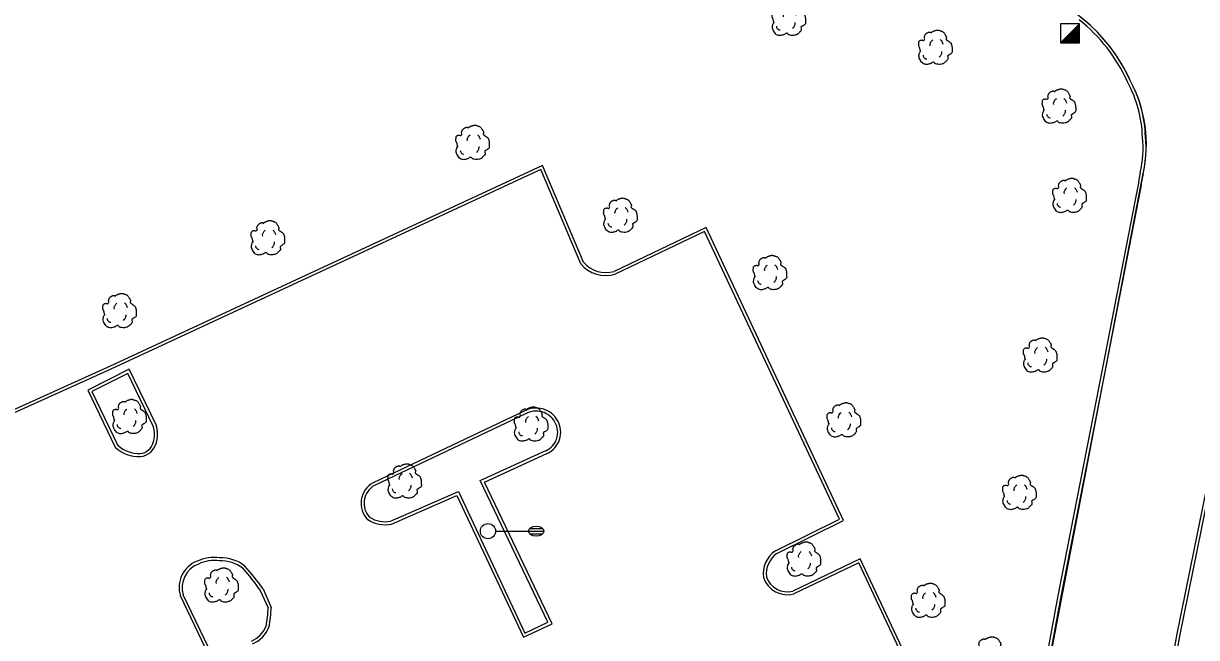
# Model space of a CAD drawing. Extents: x 2145380 to 2157287, y 139568 to 149130.
# Drawn here: x 2151708.7 to 2151940, y 143679.3 to 143800.5 of the extents above; entities that cross this region are included whole.
import ezdxf

# ---------------------------------------------------------------- set-up
doc = ezdxf.new("R2010")
doc.units = 0
for name, color, linetype in [('PR_PREVIOUSLY CONSTRUCTED', 7, 'Continuous'), ('TOPO_Curb Back', 7, 'Continuous'), ('TOPO_Light Pole', 7, 'Continuous'), ('TOPO_Misc', 7, 'Continuous'), ('TOPO_Tree', 7, 'Continuous')]:
    doc.layers.add(name, color=color, linetype=linetype)

# ---------------------------------------------------------------- blocks, each defined once
blk = doc.blocks.new('LP')
at = {"layer": 'TOPO_Light Pole'}
blk.add_line((3.81, 0), (20.32, 0), dxfattribs=at)
for points in [[(20.32, 0), (27.94, 0)], [(20.32, 0), (23.5, 0)], [(20.83, 1.27), (27.43, 1.27)], [(20.83, 1.27), (23.5, 1.27)], [(23.71, 1.27), (27.43, 1.27)], [(23.71, 0), (27.94, 0)], [(20.83, -1.27), (27.43, -1.27)], [(20.83, -1.27), (23.5, -1.27)], [(23.71, -1.27), (27.43, -1.27)]]:
    blk.add_lwpolyline(points, dxfattribs=at)
blk.add_circle((0, 0), 3.81, dxfattribs=at)
blk.add_ellipse((24.13, 0), major_axis=(3.81, 0), ratio=0.666667, dxfattribs=at)
blk = doc.blocks.new('TREE')
at = {"layer": 'TOPO_Tree'}
for points in [[(-14.1, -0.4), (-14.2, 0.5), (-14.4, 1.4), (-14.6, 2.3), (-14.8, 3.2), (-15.5, 4), (-15.7, 4.9), (-15.8, 5.6), (-15.7, 6.3), (-15.7, 7), (-15.6, 7.9), (-15.7, 8.8), (-15.1, 9.7), (-14.6, 10.4), (-13.8, 10.5), (-13, 10.7), (-12.2, 11), (-11.1, 10), (-10.4, 10.7), (-9.4, 11.7), (-10.3, 13.3), (-9.8, 14.4), (-9.6, 15.1), (-9.3, 15.9), (-8.8, 16.5), (-8.2, 17.3), (-7.5, 17.7), (-6.7, 18.1), (-6.1, 18.4), (-5.6, 18.6), (-5.1, 18.7), (-4.5, 18.7), (-4, 18.5), (-3.5, 18.1)], [(-3.5, 17.6), (-3.1, 18.3), (-2.6, 18.8), (-1.9, 19.2), (-1, 19.7), (-0.2, 20), (0.7, 20.2), (1.6, 20.5), (2.5, 20.8), (3.4, 20.8), (4.1, 20.7), (4.8, 20.5), (5.5, 20.2), (6.4, 19.9), (7.3, 19.7), (8.2, 19.2), (9.4, 18.4), (10, 17.2), (10.8, 16), (11.2, 15.3), (11.6, 14.6), (11.9, 13.9), (12.2, 13.1), (11.4, 12), (11.9, 11.2), (12, 11), (12.2, 10.9), (12.4, 10.7), (12.9, 10.4), (13.5, 10), (14, 9.7), (14.7, 9.2), (15.4, 8.7), (16.1, 8.1), (16.7, 7.5), (16.9, 6.7), (17.1, 6), (17.6, 4.4), (17.7, 2.8), (17.7, 1.2), (17.7, -0.2), (17.8, -2.2), (16.6, -3), (15.5, -3.8), (14.3, -4.6), (13.2, -5.3)], [(13.2, -5.3), (13.3, -5.8), (13.4, -6.3), (13.4, -6.7), (13.8, -8.5), (12.2, -10), (10.8, -11.5), (10, -12.3), (9.1, -12.8), (8.2, -13.1), (6, -13.8), (3.3, -13.6), (1.3, -13.1), (0.5, -12.9), (-0.1, -11.4), (-0.8, -11.5), (-2, -11.6), (-3.3, -12.8), (-4.5, -13.1), (-6.1, -13.5), (-7.8, -14), (-9.3, -13.6), (-11.4, -13.1), (-12.8, -11.4), (-14.1, -9.4), (-15.3, -7.3), (-15.6, -5.1), (-15.1, -3), (-14.9, -1.9), (-13.9, -0.8), (-13.5, 0.1)], [(-4.2, 5.1), (-4.5, 6.1), (-4.3, 7.2), (-3.8, 8.2), (-3.3, 9.3), (-2.7, 10.3), (-1.6, 11)], [(5.9, 11.2), (6.5, 10.7), (7, 10.2), (7.4, 9.5), (7.9, 8.6), (8.3, 7.6), (8.5, 6.6)], [(-11.4, -4.5), (-11.5, -5.4), (-11, -6.3), (-10.1, -7.2), (-9.3, -8), (-8.5, -8.3), (-7.7, -8.1)], [(4.8, -6.3), (5.7, -5.7), (6.3, -4.9), (6.8, -3.9), (7.4, -2.8), (7.6, -1.7), (7.5, -0.6)]]:
    blk.add_open_spline(points, degree=3, dxfattribs=at)

msp = doc.modelspace()

# ---------------------------------------------------------------- linework, layer by layer
at = {"layer": 'PR_PREVIOUSLY CONSTRUCTED'}
msp.add_line((2151907.61, 143656.72), (2151929.52, 143770.93), dxfattribs=at)
msp.add_lwpolyline([(2151914.77, 143513.33), (2151916.81, 143542.48), (2151920.1, 143577.84), (2151927.2, 143630.09), (2151936.21, 143680.08), (2151946.36, 143729.94), (2151958.05, 143787)], dxfattribs=at)
for centre, radius, start, end in [((2151896.92, 143775.85), 32.9, 24.045, 77.7386), ((2151903.56, 143776.64), 26.59, 347.5935, 28.3203)]:
    msp.add_arc(centre, radius, start, end, dxfattribs=at)
at = {"layer": 'TOPO_Curb Back'}
for p, q in [((2151729.52, 143732.27), (2151721.38, 143728.19)), ((2151734.81, 143721.29), (2151729.52, 143732.27)), ((2151729.25, 143731.46), (2151722.17, 143727.92)), ((2151734.25, 143721.06), (2151729.25, 143731.46)), ((2151721.38, 143728.19), (2151726.76, 143716.91)), ((2151722.17, 143727.92), (2151727.25, 143717.27)), ((2151807.42, 143724.01), (2151777.64, 143709.9)), ((2151807.69, 143723.47), (2151777.91, 143709.36)), ((2151798.77, 143710.31), (2151811.67, 143716.22)), ((2151799.57, 143710.02), (2151811.91, 143715.67)), ((2151812.12, 143682.35), (2151798.77, 143710.31)), ((2151812.92, 143682.06), (2151799.57, 143710.02)), ((2151781.06, 143702.29), (2151794.47, 143708.18)), ((2151781.24, 143701.71), (2151794.17, 143707.4)), ((2151794.17, 143707.4), (2151807.29, 143679.4)), ((2151794.47, 143708.18), (2151807.58, 143680.2)), ((2151807.29, 143679.4), (2151812.92, 143682.06)), ((2151807.58, 143680.2), (2151812.12, 143682.35))]:
    msp.add_line(p, q, dxfattribs=at)
for points in [[(2151914.77, 143513.33), (2151916.81, 143542.48), (2151920.1, 143577.84), (2151927.2, 143630.09), (2151936.21, 143680.08), (2151946.36, 143729.94), (2151958.05, 143787)], [(2151915.37, 143513.29), (2151917.41, 143542.43), (2151920.7, 143577.77), (2151927.8, 143630), (2151936.8, 143679.97), (2151946.95, 143729.82), (2151958.63, 143786.88)], [(2151819.1, 143753.41), (2151811.01, 143772.5), (2151725.63, 143732.84), (2151637.18, 143692.85), (2151643.71, 143679.36)], [(2151818.58, 143753.09), (2151810.7, 143771.69), (2151725.88, 143732.3), (2151637.99, 143692.56), (2151644.27, 143679.59)], [(2151927.96, 143765.69), (2151921.58, 143732.9), (2151912.6, 143687.25), (2151901.44, 143626.39), (2151898.36, 143604.14), (2151895.32, 143580.5), (2151892.85, 143556.61), (2151890.46, 143522.07), (2151890.24, 143519.12), (2151890.18, 143517.01), (2151890.09, 143515.78), (2151889.99, 143515.11)], [(2151928.55, 143765.58), (2151922.17, 143732.79), (2151913.19, 143687.14), (2151902.03, 143626.3), (2151898.96, 143604.06), (2151895.92, 143580.43), (2151893.45, 143556.56), (2151891.06, 143522.03), (2151890.84, 143519.09), (2151890.78, 143516.98), (2151890.69, 143515.71), (2151890.58, 143514.99)], [(2151857.28, 143695.93), (2151870.4, 143702.44), (2151843.3, 143760.29), (2151825.15, 143751.6)], [(2151856.97, 143696.45), (2151869.6, 143702.72), (2151843.02, 143759.48), (2151825.37, 143751.04)], [(2151880.66, 143647.36), (2151893.27, 143653.15), (2151873.7, 143694.9), (2151860.43, 143688.52)], [(2151880.37, 143647.88), (2151892.47, 143653.45), (2151873.41, 143694.1), (2151860.64, 143687.96)], [(2151657.02, 143650.05), (2151663.53, 143637.43), (2151746.03, 143675.57), (2151740.19, 143687.76)], [(2151755.38, 143688.65), (2151756.91, 143685.19)], [(2151755.91, 143688.94), (2151757.52, 143685.3)], [(2151657.56, 143650.32), (2151663.8, 143638.22), (2151745.23, 143675.86), (2151739.63, 143687.54)]]:
    msp.add_lwpolyline(points, dxfattribs=at)
for centre, radius, start, end in [((2151896.73, 143775.7), 32.53, 24.1004, 51.7362), ((2151896.73, 143775.7), 33.13, 24.1447, 51.7272), ((2151905.73, 143777.52), 23.65, 1.4272, 28.9846), ((2151905.73, 143777.52), 24.25, 1.4825, 28.9249), ((2151908.1, 143775.9), 21.39, 346.8838, 5.9177), ((2151908.09, 143775.91), 22, 346.9196, 5.8531), ((2152427.41, 143677.73), 507.13, 169.3967, 170.012), ((2152430.53, 143677.17), 509.71, 169.401, 170.0116), ((2151823.49, 143757.09), 6.33, 219.1612, 287.2322), ((2151823.49, 143757.09), 5.73, 219.9923, 286.8076), ((2151809.79, 143719.79), 4.84, 29.189, 119.3167), ((2151809.79, 143719.79), 4.24, 29.0831, 119.5892), ((2151729.65, 143719.44), 4.88, 340.8465, 19.4653), ((2151729.65, 143719.44), 5.48, 341.0367, 19.8177), ((2151810.1, 143719.83), 3.94, 293.3816, 30.7596), ((2151810.1, 143719.83), 4.54, 293.4652, 30.6487), ((2151731.33, 143718.66), 3.04, 277.1486, 344.3712), ((2151731.33, 143718.66), 3.64, 276.7151, 344.0759), ((2151731.49, 143721.97), 6.93, 226.8928, 272.2125), ((2151731.49, 143721.97), 6.33, 227.8981, 271.9939), ((2151779.89, 143705.83), 4.65, 118.9747, 224.0715), ((2151779.89, 143705.83), 4.05, 119.2347, 223.0783), ((2151780.01, 143708.04), 6.44, 237.5292, 281.0205), ((2151780.01, 143708.04), 5.84, 238.233, 280.3815), ((2151746.31, 143687.17), 7.98, 82.5702, 115.078), ((2151746.31, 143687.17), 7.38, 82.1974, 115.2673), ((2151747.57, 143687.4), 7.69, 51.8704, 91.69), ((2151860.14, 143691.86), 5.58, 124.6422, 186.9711), ((2151860.14, 143691.86), 4.98, 125.1269, 186.2595), ((2151744.86, 143689.25), 5.5, 110.5515, 198.1636), ((2151744.86, 143689.25), 4.9, 110.2762, 197.7199), ((2151747.57, 143687.4), 7.09, 52.2708, 92.0784), ((2151719.46, 143663.6), 43.8, 34.8877, 42.1863), ((2151719.47, 143663.61), 44.38, 34.8123, 42.2553), ((2151859.34, 143692.78), 5, 198.6992, 285.0193), ((2151859.34, 143692.78), 4.4, 199.5004, 284.3125), ((2151732.45, 143686.15), 25.08, 349.0073, 358.0655), ((2151732.45, 143686.15), 24.49, 349.1472, 357.745), ((2151751.46, 143683.65), 5.46, 293.171, 337.2461), ((2151751.46, 143683.65), 6.06, 293.2177, 337.8506)]:
    msp.add_arc(centre, radius, start, end, dxfattribs=at)
at = {"layer": 'TOPO_Misc'}
for p, q in [((2151913.21, 143796.69), (2151916.95, 143800.44)), ((2151915.23, 143798.72), (2151916.95, 143798.72)), ((2151915.42, 143798.91), (2151916.95, 143798.91)), ((2151915.61, 143799.09), (2151916.95, 143799.09)), ((2151915.8, 143799.28), (2151916.95, 143799.28)), ((2151915.98, 143799.46), (2151916.95, 143799.46)), ((2151916.17, 143799.65), (2151916.95, 143799.65)), ((2151916.36, 143799.84), (2151916.95, 143799.84)), ((2151916.54, 143800.03), (2151916.95, 143800.03)), ((2151916.74, 143800.22), (2151916.95, 143800.22)), ((2151916.92, 143800.4), (2151916.95, 143800.4)), ((2151913.37, 143796.85), (2151916.95, 143796.85)), ((2151913.56, 143797.04), (2151916.95, 143797.04)), ((2151913.74, 143797.22), (2151916.95, 143797.22)), ((2151913.93, 143797.41), (2151916.95, 143797.41)), ((2151914.11, 143797.6), (2151916.95, 143797.6)), ((2151914.3, 143797.79), (2151916.95, 143797.79)), ((2151914.49, 143797.98), (2151916.95, 143797.98)), ((2151914.68, 143798.16), (2151916.95, 143798.16)), ((2151914.87, 143798.35), (2151916.95, 143798.35)), ((2151915.05, 143798.53), (2151916.95, 143798.53))]:
    msp.add_line(p, q, dxfattribs=at)
msp.add_lwpolyline([(2151916.95, 143796.69), (2151916.95, 143800.44), (2151913.2, 143800.43), (2151913.21, 143796.69), (2151916.95, 143796.69)], dxfattribs=at)

# ---------------------------------------------------------------- block references
at = {"layer": 'TOPO_Light Pole', "xscale": 0.39370000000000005, "yscale": 0.3937000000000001}
msp.add_blockref('LP', (2151800.28, 143700.33), dxfattribs=at)
at = {"layer": 'TOPO_Tree', "xscale": 0.19685000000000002, "yscale": 0.19685000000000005}
for p in [(2151859.42, 143800.85), (2151888.34, 143795.14), (2151912.72, 143783.53), (2151797.06, 143776.37), (2151914.8, 143765.91), (2151826.2, 143761.99), (2151756.68, 143757.55), (2151855.71, 143750.68), (2151727.42, 143743.17), (2151909.01, 143734.41), (2151729.37, 143722.27), (2151808.59, 143720.79), (2151870.28, 143721.61), (2151783.65, 143709.55), (2151904.91, 143707.3), (2151862.4, 143694.14), (2151747.53, 143689.02), (2151886.92, 143686), (2151899.08, 143675.41)]:
    msp.add_blockref('TREE', p, dxfattribs=at)

doc.saveas('drawing.dxf')
